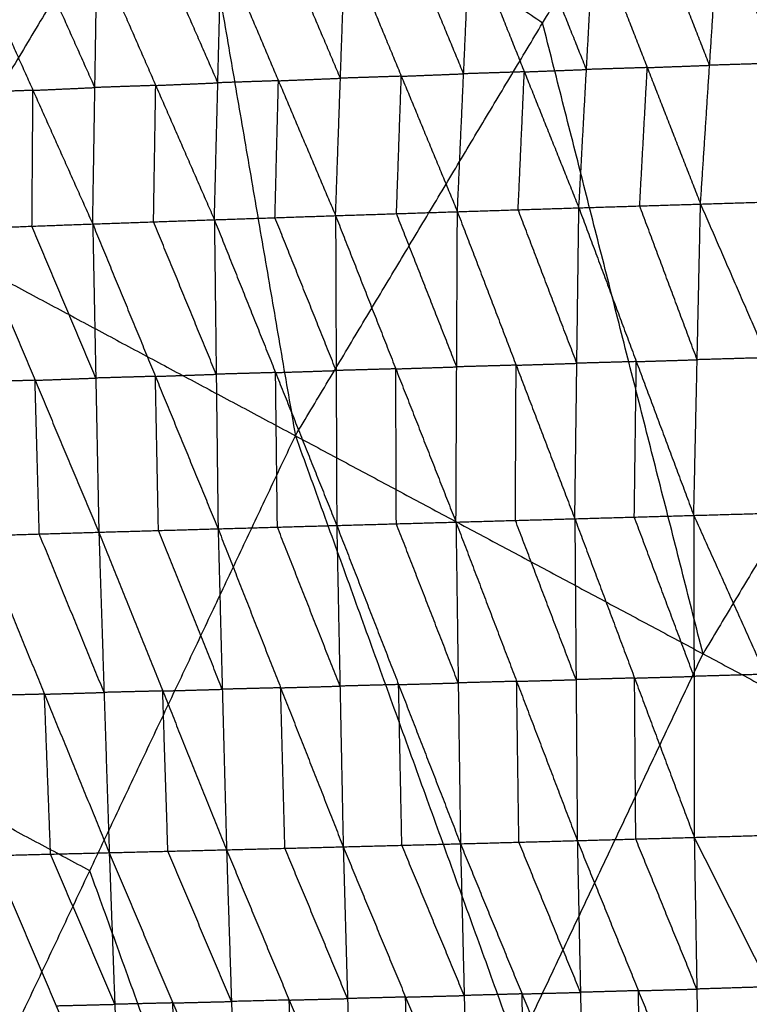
# Model space of a CAD drawing. Header units: millimetres. Extents: x -106 to 110, y -96 to 120.
# Tile 266 of 656: x -65.9 to -60.36, y 42.72 to 50.19. Entities that reach past the tile are written whole.
import ezdxf

# ---------------------------------------------------------------- set-up
doc = ezdxf.new("R2010")
doc.units = ezdxf.units.MM
doc.header["$MEASUREMENT"] = 0
doc.layers.add('Default', color=7, linetype='Continuous', true_color=0x000000)

msp = doc.modelspace()

# ---------------------------------------------------------------- linework, layer by layer
at = {"layer": 'Default'}
for points in [[(-69.5915, 50.1251, 5.5886), (-67.5489, 53.533, 5.5886), (-65.5063, 56.9408, 5.5886)], [(-65.5063, 56.9408, 5.5886), (-64.6544, 51.9858, 5.1322), (-63.8025, 47.0309, 4.6759)], [(-63.8025, 47.0309, 4.6759), (-61.9255, 50.1624, 4.6759), (-60.0485, 53.294, 4.6759)], [(-64.6544, 51.9858, 5.1322), (-65.6757, 50.2819, 5.1322), (-66.697, 48.578, 5.1322)], [(-61.9255, 50.1624, 4.6759), (-63.29, 51.0741, 4.904), (-64.6544, 51.9858, 5.1322)], [(-60.6575, 49.8416, -1.0246), (-60.8596, 50.3592, -0.7043), (-61.0617, 50.8768, -0.3839)], [(-60.7264, 48.7888, -1.6151), (-60.6575, 49.8416, -1.0246), (-60.5887, 50.8943, -0.4341)], [(-60.5887, 50.8943, -0.4341), (-60.1302, 49.8578, -1.0723), (-59.6717, 48.8213, -1.7105)], [(-62.5252, 49.7771, -0.8301), (-62.7381, 50.2909, -0.4992), (-62.951, 50.8047, -0.1683)], [(-62.5723, 48.7309, -1.4339), (-62.5252, 49.7771, -0.8301), (-62.478, 50.8233, -0.2264)], [(-62.478, 50.8233, -0.2264), (-62.0641, 49.7918, -0.8768), (-61.6501, 48.7602, -1.5272)], [(-61.5924, 49.8098, -0.9305), (-61.7994, 50.3255, -0.6053), (-62.0064, 50.8413, -0.2801)], [(-61.6501, 48.7602, -1.5272), (-61.5924, 49.8098, -0.9305), (-61.5347, 50.8593, -0.3337)], [(-61.5347, 50.8593, -0.3337), (-61.1306, 49.8241, -0.9744), (-60.7264, 48.7888, -1.6151)], [(-64.3913, 49.7087, -0.604), (-64.614, 50.2181, -0.2606), (-64.8367, 50.7276, 0.0828)], [(-64.4176, 48.6699, -1.2229), (-64.3913, 49.7087, -0.604), (-64.3651, 50.7476, 0.0148)], [(-64.3651, 50.7476, 0.0148), (-63.9312, 49.7242, -0.659), (-63.4973, 48.7008, -1.3327)], [(-63.4606, 49.7434, -0.7215), (-63.6776, 50.2551, -0.3846), (-63.8945, 50.7668, -0.0477)], [(-63.4973, 48.7008, -1.3327), (-63.4606, 49.7434, -0.7215), (-63.4239, 50.786, -0.1103)], [(-63.4239, 50.786, -0.1103), (-62.9981, 49.7585, -0.7721), (-62.5723, 48.7309, -1.4339)], [(-66.2488, 50.6655, 0.2981), (-65.795, 49.6516, -0.4018), (-65.3413, 48.6378, -1.1018)], [(-65.3248, 49.6727, -0.4755), (-65.5516, 50.1796, -0.1255), (-65.7785, 50.6865, 0.2245)], [(-65.3413, 48.6378, -1.1018), (-65.3248, 49.6727, -0.4755), (-65.3082, 50.7075, 0.1508)], [(-65.3082, 50.7075, 0.1508), (-64.8629, 49.6887, -0.536), (-64.4176, 48.6699, -1.2229)], [(-60.7075, 45.3766, 4.4319), (-61.3165, 47.7695, 4.5539), (-61.9255, 50.1624, 4.6759)], [(-69.5915, 50.1251, 5.5886), (-66.697, 48.578, 5.1322), (-63.8025, 47.0309, 4.6759)], [(-61.1306, 49.8241, -0.9744), (-60.894, 49.8328, -0.9995), (-60.6575, 49.8416, -1.0246)], [(-60.1302, 49.8578, -1.0723), (-60.3938, 49.8497, -1.0485), (-60.6575, 49.8416, -1.0246)], [(-62.9981, 49.7585, -0.7721), (-63.2294, 49.7509, -0.7468), (-63.4606, 49.7434, -0.7215)], [(-63.0348, 48.7159, -1.3833), (-63.0165, 49.2372, -1.0777), (-62.9981, 49.7585, -0.7721)], [(-62.9981, 49.7585, -0.7721), (-62.7616, 49.7678, -0.8011), (-62.5252, 49.7771, -0.8301)], [(-62.0641, 49.7918, -0.8768), (-62.2946, 49.7845, -0.8535), (-62.5252, 49.7771, -0.8301)], [(-62.1112, 48.7456, -1.4806), (-62.0877, 49.2687, -1.1787), (-62.0641, 49.7918, -0.8768)], [(-62.0641, 49.7918, -0.8768), (-61.8283, 49.8008, -0.9037), (-61.5924, 49.8098, -0.9305)], [(-61.1306, 49.8241, -0.9744), (-61.3615, 49.8169, -0.9525), (-61.5924, 49.8098, -0.9305)], [(-61.1883, 48.7745, -1.5712), (-61.1594, 49.2993, -1.2728), (-61.1306, 49.8241, -0.9744)], [(-64.8629, 49.6887, -0.536), (-65.0938, 49.6807, -0.5057), (-65.3248, 49.6727, -0.4755)], [(-64.8794, 48.6538, -1.1623), (-64.8712, 49.1713, -0.8492), (-64.8629, 49.6887, -0.536)], [(-64.8629, 49.6887, -0.536), (-64.6271, 49.6987, -0.57), (-64.3913, 49.7087, -0.604)], [(-63.9312, 49.7242, -0.659), (-64.1613, 49.7164, -0.6315), (-64.3913, 49.7087, -0.604)], [(-63.9574, 48.6853, -1.2778), (-63.9443, 49.2047, -0.9684), (-63.9312, 49.7242, -0.659)], [(-63.9312, 49.7242, -0.659), (-63.6959, 49.7338, -0.6902), (-63.4606, 49.7434, -0.7215)], [(-65.795, 49.6516, -0.4018), (-66.0256, 49.6432, -0.3685), (-66.2562, 49.6347, -0.3351)], [(-65.8024, 48.6208, -1.035), (-65.7987, 49.1362, -0.7184), (-65.795, 49.6516, -0.4018)], [(-65.795, 49.6516, -0.4018), (-65.5599, 49.6621, -0.4387), (-65.3248, 49.6727, -0.4755)], [(-61.6501, 48.7602, -1.5272), (-61.1883, 48.7745, -1.5712), (-60.7264, 48.7888, -1.6151)], [(-60.7776, 46.4264, -2.1752), (-60.752, 47.6076, -1.8952), (-60.7264, 48.7888, -1.6151)], [(-60.7264, 48.7888, -1.6151), (-60.199, 48.8051, -1.6628), (-59.6717, 48.8213, -1.7105)], [(-60.7264, 48.7888, -1.6151), (-60.2192, 47.623, -1.9386), (-59.712, 46.4572, -2.262)], [(-63.4973, 48.7008, -1.3327), (-63.0348, 48.7159, -1.3833), (-62.5723, 48.7309, -1.4339)], [(-62.5778, 47.5533, -1.7265), (-62.8063, 48.1346, -1.5549), (-63.0348, 48.7159, -1.3833)], [(-62.5832, 46.3757, -2.0191), (-62.5778, 47.5533, -1.7265), (-62.5723, 48.7309, -1.4339)], [(-62.5723, 48.7309, -1.4339), (-62.1112, 48.7456, -1.4806), (-61.6501, 48.7602, -1.5272)], [(-62.5723, 48.7309, -1.4339), (-62.1266, 47.566, -1.7665), (-61.6808, 46.4011, -2.0991)], [(-61.6655, 47.5806, -1.8132), (-61.8884, 48.1631, -1.6469), (-62.1112, 48.7456, -1.4806)], [(-61.6808, 46.4011, -2.0991), (-61.6655, 47.5806, -1.8132), (-61.6501, 48.7602, -1.5272)], [(-61.6501, 48.7602, -1.5272), (-61.2139, 47.5933, -1.8512), (-60.7776, 46.4264, -2.1752)], [(-60.752, 47.6076, -1.8952), (-60.9701, 48.1911, -1.7332), (-61.1883, 48.7745, -1.5712)], [(-66.2635, 48.6039, -0.9682), (-65.8024, 48.6208, -1.035), (-65.3413, 48.6378, -1.1018)], [(-65.3413, 48.6378, -1.1018), (-64.8794, 48.6538, -1.1623), (-64.4176, 48.6699, -1.2229)], [(-65.3413, 48.6378, -1.1018), (-65.318, 47.4684, -1.4173), (-65.2947, 46.299, -1.7328)], [(-65.3413, 48.6378, -1.1018), (-64.8653, 47.4813, -1.47), (-64.3894, 46.3248, -1.8382)], [(-64.4035, 47.4973, -1.5305), (-64.6415, 48.0756, -1.3464), (-64.8794, 48.6538, -1.1623)], [(-64.4176, 48.6699, -1.2229), (-63.9574, 48.6853, -1.2778), (-63.4973, 48.7008, -1.3327)], [(-64.4176, 48.6699, -1.2229), (-64.4035, 47.4973, -1.5305), (-64.3894, 46.3248, -1.8382)], [(-64.4176, 48.6699, -1.2229), (-63.9531, 47.5101, -1.5777), (-63.4885, 46.3502, -1.9326)], [(-63.4929, 47.5255, -1.6326), (-63.7252, 48.1054, -1.4552), (-63.9574, 48.6853, -1.2778)], [(-63.4973, 48.7008, -1.3327), (-63.4929, 47.5255, -1.6326), (-63.4885, 46.3502, -1.9326)], [(-63.4973, 48.7008, -1.3327), (-63.0402, 47.5383, -1.6759), (-62.5832, 46.3757, -2.0191)], [(-66.2635, 48.6039, -0.9682), (-65.7791, 47.4515, -1.3505), (-65.2947, 46.299, -1.7328)], [(-65.318, 47.4684, -1.4173), (-65.5602, 48.0446, -1.2261), (-65.8024, 48.6208, -1.035)], [(-58.8306, 48.5082, 4.4319), (-59.7691, 46.9424, 4.4319), (-60.7075, 45.3766, 4.4319)], [(-61.2139, 47.5933, -1.8512), (-61.4397, 47.587, -1.8322), (-61.6655, 47.5806, -1.8132)], [(-61.2292, 46.4138, -2.1371), (-61.2215, 47.0035, -1.9942), (-61.2139, 47.5933, -1.8512)], [(-61.2139, 47.5933, -1.8512), (-60.9829, 47.6005, -1.8732), (-60.752, 47.6076, -1.8952)], [(-60.2192, 47.623, -1.9386), (-60.4856, 47.6153, -1.9169), (-60.752, 47.6076, -1.8952)], [(-63.9531, 47.5101, -1.5777), (-63.723, 47.5178, -1.6052), (-63.4929, 47.5255, -1.6326)], [(-63.0402, 47.5383, -1.6759), (-63.2666, 47.5319, -1.6543), (-63.4929, 47.5255, -1.6326)], [(-63.0402, 47.5383, -1.6759), (-62.809, 47.5458, -1.7012), (-62.5778, 47.5533, -1.7265)], [(-63.0359, 46.363, -1.9758), (-63.0381, 46.9506, -1.8259), (-63.0402, 47.5383, -1.6759)], [(-62.1266, 47.566, -1.7665), (-62.3522, 47.5597, -1.7465), (-62.5778, 47.5533, -1.7265)], [(-62.132, 46.3884, -2.0591), (-62.1293, 46.9772, -1.9128), (-62.1266, 47.566, -1.7665)], [(-62.1266, 47.566, -1.7665), (-61.896, 47.5733, -1.7898), (-61.6655, 47.5806, -1.8132)], [(-65.7791, 47.4515, -1.3505), (-66.0053, 47.4447, -1.3211), (-66.2314, 47.438, -1.2916)], [(-65.7791, 47.4515, -1.3505), (-65.5485, 47.4599, -1.3839), (-65.318, 47.4684, -1.4173)], [(-65.747, 46.2856, -1.6739), (-65.763, 46.8685, -1.5122), (-65.7791, 47.4515, -1.3505)], [(-64.8653, 47.4813, -1.47), (-65.0917, 47.4748, -1.4436), (-65.318, 47.4684, -1.4173)], [(-64.8653, 47.4813, -1.47), (-64.6344, 47.4893, -1.5002), (-64.4035, 47.4973, -1.5305)], [(-64.842, 46.3119, -1.7855), (-64.8537, 46.8966, -1.6277), (-64.8653, 47.4813, -1.47)], [(-63.9531, 47.5101, -1.5777), (-64.1783, 47.5037, -1.5541), (-64.4035, 47.4973, -1.5305)], [(-63.9389, 46.3375, -1.8854), (-63.946, 46.9238, -1.7316), (-63.9531, 47.5101, -1.5777)], [(-66.9245, 40.4299, 4.6759), (-65.3635, 43.7304, 4.6759), (-63.8025, 47.0309, 4.6759)], [(-63.8025, 47.0309, 4.6759), (-62.1213, 42.3874, 4.4319), (-60.4401, 37.744, 4.1879)], [(-63.8025, 47.0309, 4.6759), (-60.7075, 45.3766, 4.4319), (-57.6126, 43.7223, 4.1879)], [(-62.5832, 46.3757, -2.0191), (-62.132, 46.3884, -2.0591), (-61.6808, 46.4011, -2.0991)], [(-61.6808, 46.4011, -2.0991), (-61.2292, 46.4138, -2.1371), (-60.7776, 46.4264, -2.1752)], [(-61.6808, 46.4011, -2.0991), (-61.6713, 45.18, -2.1369), (-61.6619, 43.9589, -2.1747)], [(-61.6808, 46.4011, -2.0991), (-61.2273, 45.1922, -2.1705), (-60.7739, 43.9833, -2.2419)], [(-60.7757, 45.2049, -2.2085), (-61.0025, 45.8093, -2.1728), (-61.2292, 46.4138, -2.1371)], [(-60.7776, 46.4264, -2.1752), (-60.2448, 46.4418, -2.2186), (-59.712, 46.4572, -2.262)], [(-60.7776, 46.4264, -2.1752), (-60.7757, 45.2049, -2.2085), (-60.7739, 43.9833, -2.2419)], [(-60.7776, 46.4264, -2.1752), (-60.2348, 45.2207, -2.2483), (-59.6921, 44.0151, -2.3215)], [(-65.2947, 46.299, -1.7328), (-64.842, 46.3119, -1.7855), (-64.3894, 46.3248, -1.8382)], [(-64.3894, 46.3248, -1.8382), (-63.9389, 46.3375, -1.8854), (-63.4885, 46.3502, -1.9326)], [(-64.3894, 46.3248, -1.8382), (-64.3573, 45.1071, -1.891), (-64.3252, 43.8893, -1.9438)], [(-64.3894, 46.3248, -1.8382), (-63.9143, 45.1183, -1.9329), (-63.4393, 43.9118, -2.0276)], [(-63.4639, 45.131, -1.9801), (-63.7014, 45.7343, -1.9327), (-63.9389, 46.3375, -1.8854)], [(-63.4885, 46.3502, -1.9326), (-63.0359, 46.363, -1.9758), (-62.5832, 46.3757, -2.0191)], [(-63.4885, 46.3502, -1.9326), (-63.4639, 45.131, -1.9801), (-63.4393, 43.9118, -2.0276)], [(-63.4885, 46.3502, -1.9326), (-63.0188, 45.1427, -2.0183), (-62.549, 43.9351, -2.1041)], [(-62.5661, 45.1554, -2.0616), (-62.801, 45.7592, -2.0187), (-63.0359, 46.363, -1.9758)], [(-62.5832, 46.3757, -2.0191), (-62.5661, 45.1554, -2.0616), (-62.549, 43.9351, -2.1041)], [(-62.5832, 46.3757, -2.0191), (-62.1225, 45.1673, -2.0969), (-61.6619, 43.9589, -2.1747)], [(-61.6713, 45.18, -2.1369), (-61.9017, 45.7842, -2.098), (-62.132, 46.3884, -2.0591)], [(-66.1994, 46.2722, -1.6151), (-65.747, 46.2856, -1.6739), (-65.2947, 46.299, -1.7328)], [(-66.1994, 46.2722, -1.6151), (-65.7076, 45.0698, -1.7323), (-65.2158, 43.8674, -1.8496)], [(-65.2552, 45.0832, -1.7912), (-65.5011, 45.6844, -1.7326), (-65.747, 46.2856, -1.6739)], [(-65.2947, 46.299, -1.7328), (-65.2552, 45.0832, -1.7912), (-65.2158, 43.8674, -1.8496)], [(-65.2947, 46.299, -1.7328), (-64.8099, 45.0942, -1.8383), (-64.3252, 43.8893, -1.9438)], [(-64.3573, 45.1071, -1.891), (-64.5997, 45.7095, -1.8382), (-64.842, 46.3119, -1.7855)], [(-62.1213, 42.3874, 4.4319), (-61.4144, 43.882, 4.4319), (-60.7075, 45.3766, 4.4319)], [(-65.3635, 43.7304, 4.6759), (-66.8108, 44.504, 4.904), (-68.258, 45.2775, 5.1322)], [(-61.2273, 45.1922, -2.1705), (-61.0015, 45.1986, -2.1895), (-60.7757, 45.2049, -2.2085)], [(-60.2348, 45.2207, -2.2483), (-60.5053, 45.2128, -2.2284), (-60.7757, 45.2049, -2.2085)], [(-63.9143, 45.1183, -1.9329), (-63.6891, 45.1247, -1.9565), (-63.4639, 45.131, -1.9801)], [(-63.0188, 45.1427, -2.0183), (-63.2413, 45.1368, -1.9992), (-63.4639, 45.131, -1.9801)], [(-63.0188, 45.1427, -2.0183), (-62.7925, 45.149, -2.04), (-62.5661, 45.1554, -2.0616)], [(-62.9941, 43.9234, -2.0659), (-63.0065, 44.533, -2.0421), (-63.0188, 45.1427, -2.0183)], [(-62.1225, 45.1673, -2.0969), (-62.3443, 45.1614, -2.0792), (-62.5661, 45.1554, -2.0616)], [(-62.1225, 45.1673, -2.0969), (-61.8969, 45.1737, -2.1169), (-61.6713, 45.18, -2.1369)], [(-62.1055, 43.947, -2.1394), (-62.114, 44.5571, -2.1181), (-62.1225, 45.1673, -2.0969)], [(-61.2273, 45.1922, -2.1705), (-61.4493, 45.1861, -2.1537), (-61.6713, 45.18, -2.1369)], [(-61.2179, 43.9711, -2.2083), (-61.2226, 44.5817, -2.1894), (-61.2273, 45.1922, -2.1705)], [(-65.7076, 45.0698, -1.7323), (-65.9302, 45.0643, -1.7058), (-66.1527, 45.0588, -1.6792)], [(-65.7076, 45.0698, -1.7323), (-65.4814, 45.0765, -1.7618), (-65.2552, 45.0832, -1.7912)], [(-65.661, 43.8564, -1.7965), (-65.6843, 44.4631, -1.7644), (-65.7076, 45.0698, -1.7323)], [(-64.8099, 45.0942, -1.8383), (-65.0326, 45.0887, -1.8148), (-65.2552, 45.0832, -1.7912)], [(-64.8099, 45.0942, -1.8383), (-64.5836, 45.1006, -1.8647), (-64.3573, 45.1071, -1.891)], [(-64.7705, 43.8784, -1.8967), (-64.7902, 44.4863, -1.8675), (-64.8099, 45.0942, -1.8383)], [(-63.9143, 45.1183, -1.9329), (-64.1358, 45.1127, -1.9119), (-64.3573, 45.1071, -1.891)], [(-63.8822, 43.9006, -1.9857), (-63.8983, 44.5094, -1.9593), (-63.9143, 45.1183, -1.9329)], [(-60.7739, 43.9833, -2.2419), (-60.233, 43.9992, -2.2817), (-59.6921, 44.0151, -2.3215)], [(-63.4393, 43.9118, -2.0276), (-62.9941, 43.9234, -2.0659), (-62.549, 43.9351, -2.1041)], [(-62.549, 43.9351, -2.1041), (-62.1055, 43.947, -2.1394), (-61.6619, 43.9589, -2.1747)], [(-62.549, 43.9351, -2.1041), (-62.5208, 42.7834, -1.9238), (-62.4925, 41.6318, -1.7435)], [(-62.549, 43.9351, -2.1041), (-62.0817, 42.7956, -1.9567), (-61.6144, 41.6561, -1.8092)], [(-61.6381, 42.8075, -1.992), (-61.8718, 43.3772, -2.0657), (-62.1055, 43.947, -2.1394)], [(-61.6619, 43.9589, -2.1747), (-61.2179, 43.9711, -2.2083), (-60.7739, 43.9833, -2.2419)], [(-61.6619, 43.9589, -2.1747), (-61.6381, 42.8075, -1.992), (-61.6144, 41.6561, -1.8092)], [(-61.6619, 43.9589, -2.1747), (-61.1984, 42.8201, -2.0229), (-60.735, 41.6813, -1.8712)], [(-60.7544, 42.8323, -2.0565), (-60.9861, 43.4017, -2.1324), (-61.2179, 43.9711, -2.2083)], [(-60.7739, 43.9833, -2.2419), (-60.7544, 42.8323, -2.0565), (-60.735, 41.6813, -1.8712)], [(-60.7739, 43.9833, -2.2419), (-60.2031, 42.8495, -2.0936), (-59.6323, 41.7157, -1.9454)], [(-66.1061, 43.8455, -1.7434), (-65.661, 43.8564, -1.7965), (-65.2158, 43.8674, -1.8496)], [(-65.1738, 42.7168, -1.6767), (-65.4174, 43.2866, -1.7366), (-65.661, 43.8564, -1.7965)], [(-65.2158, 43.8674, -1.8496), (-64.7705, 43.8784, -1.8967), (-64.3252, 43.8893, -1.9438)], [(-65.2158, 43.8674, -1.8496), (-65.1738, 42.7168, -1.6767), (-65.1319, 41.5661, -1.5037)], [(-65.2158, 43.8674, -1.8496), (-64.7333, 42.7271, -1.7211), (-64.2509, 41.5867, -1.5926)], [(-64.288, 42.738, -1.7682), (-64.5293, 43.3082, -1.8324), (-64.7705, 43.8784, -1.8967)], [(-64.3252, 43.8893, -1.9438), (-63.8822, 43.9006, -1.9857), (-63.4393, 43.9118, -2.0276)], [(-64.3252, 43.8893, -1.9438), (-64.288, 42.738, -1.7682), (-64.2509, 41.5867, -1.5926)], [(-64.3252, 43.8893, -1.9438), (-63.8495, 42.749, -1.8077), (-63.3737, 41.6086, -1.6716)], [(-63.4065, 42.7602, -1.8496), (-63.6444, 43.3304, -1.9177), (-63.8822, 43.9006, -1.9857)], [(-63.4393, 43.9118, -2.0276), (-63.4065, 42.7602, -1.8496), (-63.3737, 41.6086, -1.6716)], [(-63.4393, 43.9118, -2.0276), (-62.9659, 42.7718, -1.8855), (-62.4925, 41.6318, -1.7435)], [(-62.5208, 42.7834, -1.9238), (-62.7575, 43.3534, -1.9948), (-62.9941, 43.9234, -2.0659)], [(-66.1061, 43.8455, -1.7434), (-65.619, 42.7058, -1.6236), (-65.1319, 41.5661, -1.5037)], [(-63.6823, 39.087, 4.4319), (-64.5229, 41.4087, 4.5539), (-65.3635, 43.7304, 4.6759)], [(-60.4401, 37.744, 4.1879), (-59.0263, 40.7331, 4.1879), (-57.6126, 43.7223, 4.1879)], [(-61.1984, 42.8201, -2.0229), (-61.4183, 42.8138, -2.0074), (-61.6381, 42.8075, -1.992)], [(-61.1984, 42.8201, -2.0229), (-60.9764, 42.8262, -2.0397), (-60.7544, 42.8323, -2.0565)], [(-61.1747, 41.6687, -1.8402), (-61.1865, 42.2444, -1.9316), (-61.1984, 42.8201, -2.0229)], [(-60.2031, 42.8495, -2.0936), (-60.4787, 42.8409, -2.0751), (-60.7544, 42.8323, -2.0565)], [(-64.7333, 42.7271, -1.7211), (-64.5107, 42.7326, -1.7446), (-64.288, 42.738, -1.7682)], [(-63.8495, 42.749, -1.8077), (-64.0688, 42.7435, -1.788), (-64.288, 42.738, -1.7682)], [(-63.8495, 42.749, -1.8077), (-63.628, 42.7546, -1.8287), (-63.4065, 42.7602, -1.8496)], [(-63.8123, 41.5977, -1.6321), (-63.8309, 42.1733, -1.7199), (-63.8495, 42.749, -1.8077)], [(-62.9659, 42.7718, -1.8855), (-63.1862, 42.766, -1.8676), (-63.4065, 42.7602, -1.8496)], [(-62.9659, 42.7718, -1.8855), (-62.7433, 42.7776, -1.9047), (-62.5208, 42.7834, -1.9238)], [(-62.9331, 41.6202, -1.7075), (-62.9495, 42.196, -1.7965), (-62.9659, 42.7718, -1.8855)], [(-62.0817, 42.7956, -1.9567), (-62.3012, 42.7895, -1.9402), (-62.5208, 42.7834, -1.9238)], [(-62.0817, 42.7956, -1.9567), (-61.8599, 42.8015, -1.9743), (-61.6381, 42.8075, -1.992)], [(-62.0534, 41.6439, -1.7763), (-62.0676, 42.2198, -1.8665), (-62.0817, 42.7956, -1.9567)], [(-65.619, 42.7058, -1.6236), (-65.3964, 42.7113, -1.6501), (-65.1738, 42.7168, -1.6767)], [(-64.7333, 42.7271, -1.7211), (-64.9536, 42.7219, -1.6989), (-65.1738, 42.7168, -1.6767)], [(-64.6914, 41.5764, -1.5481), (-64.7123, 42.1517, -1.6346), (-64.7333, 42.7271, -1.7211)]]:
    msp.add_open_spline(points, degree=2, dxfattribs=at)

doc.saveas('drawing.dxf')
